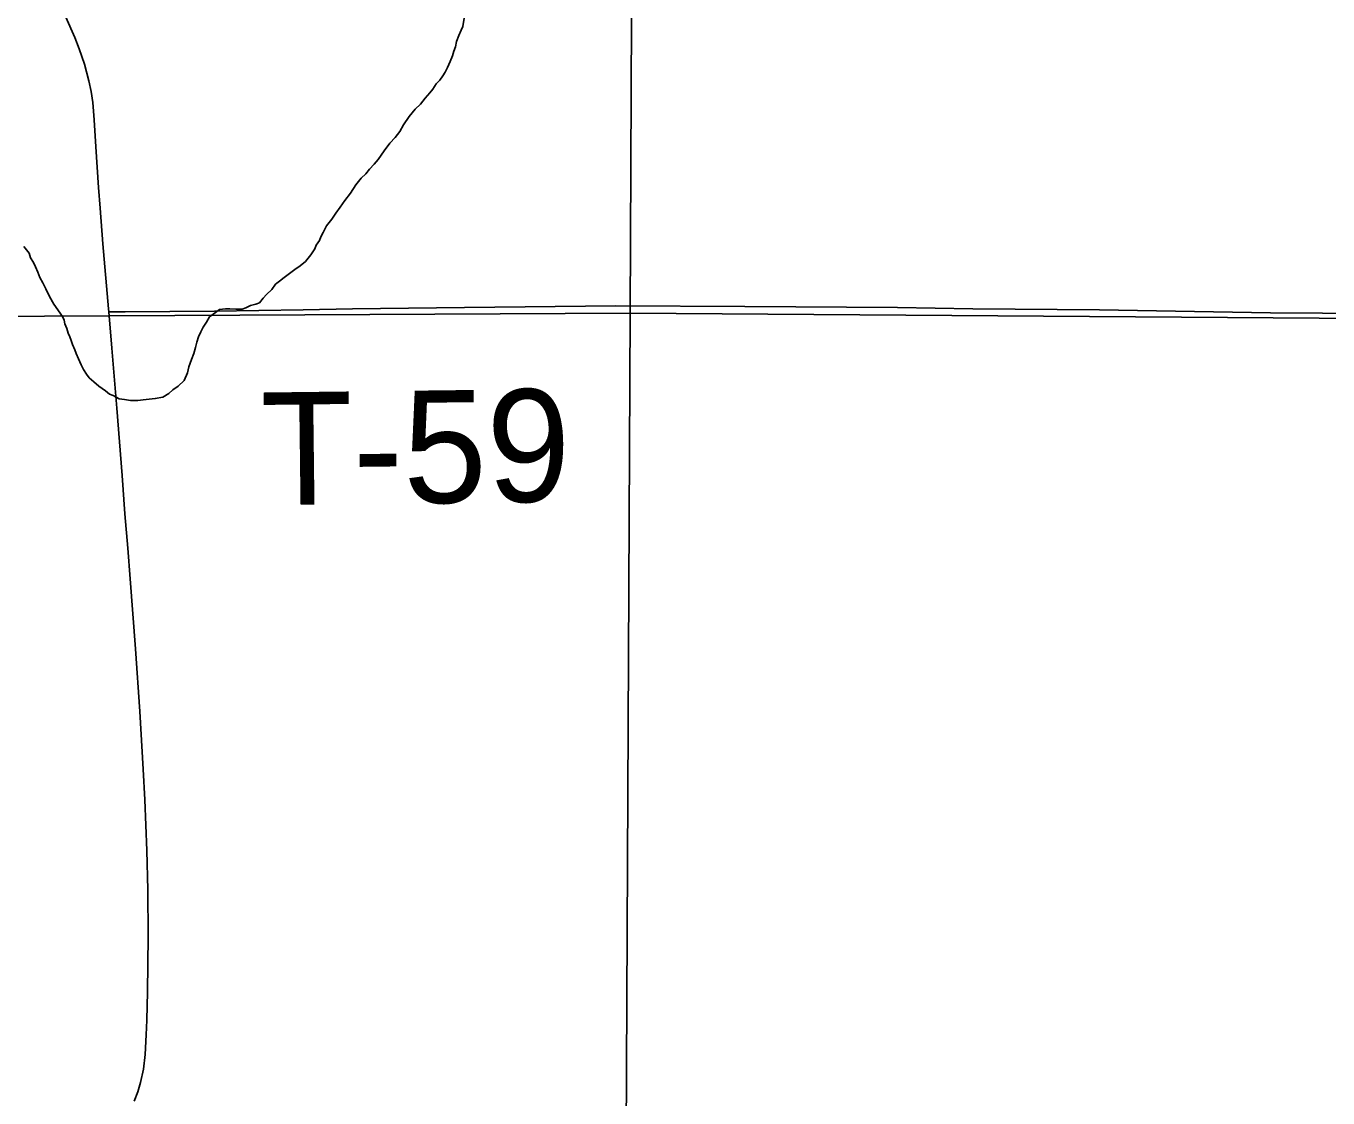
# Model space of a CAD drawing. Extents: x -17 to 88, y -5 to 22.
# Drawn here: x 6.404 to 7.061, y 17.759 to 18.3 of the extents above; entities that cross this region are included whole.
import ezdxf

# ---------------------------------------------------------------- set-up
doc = ezdxf.new("R2010")
doc.units = 0
for name, color, linetype in [('GM_X_Minor_River', 7, 'Continuous'), ('GM_X_Section', 7, 'Continuous'), ('GM_X_Township_Road', 7, 'Continuous'), ('GM_X_Township_Road_Text', 7, 'Continuous')]:
    doc.layers.add(name, color=color, linetype=linetype)

msp = doc.modelspace()

# ---------------------------------------------------------------- linework, layer by layer
at = {"layer": 'GM_X_Minor_River'}
for points in [[(6.57293, 18.22312), (6.57525, 18.22536), (6.57719, 18.2276), (6.57952, 18.23021), (6.58147, 18.23246), (6.58459, 18.23695), (6.58732, 18.2407), (6.59004, 18.24369), (6.59238, 18.24668), (6.59434, 18.25006), (6.59708, 18.25419), (6.60019, 18.25793), (6.6029, 18.26054), (6.60524, 18.26353), (6.60757, 18.26615), (6.60912, 18.26802), (6.61069, 18.27065), (6.61263, 18.27251), (6.61419, 18.27476), (6.61537, 18.27664), (6.61655, 18.27889), (6.61775, 18.28191), (6.61894, 18.28492), (6.61975, 18.28719), (6.62055, 18.28945), (6.62098, 18.2921), (6.62218, 18.29512), (6.62337, 18.29775), (6.62416, 18.29964), (6.62544, 18.30683)], [(6.40272, 18.18869), (6.40532, 18.18523), (6.40604, 18.18293), (6.40751, 18.18063), (6.40861, 18.17833), (6.4097, 18.17565), (6.41079, 18.17297), (6.41226, 18.17029), (6.41373, 18.16722), (6.41556, 18.16339), (6.41777, 18.15955), (6.42221, 18.15339), (6.42294, 18.15148), (6.42328, 18.14957), (6.42438, 18.14728), (6.4251, 18.14499), (6.42582, 18.14307), (6.42655, 18.14116), (6.42727, 18.13925), (6.42836, 18.13657), (6.42909, 18.13466), (6.43018, 18.13198), (6.43164, 18.12891), (6.43274, 18.12661), (6.43422, 18.12431), (6.4357, 18.12238), (6.43795, 18.12044), (6.44056, 18.11812), (6.44394, 18.11577), (6.44581, 18.11422), (6.4477, 18.11342), (6.45071, 18.11185), (6.45337, 18.11142), (6.4564, 18.11099), (6.4583, 18.11095), (6.4602, 18.11092), (6.46287, 18.11124), (6.46591, 18.11157), (6.46896, 18.11189), (6.47278, 18.11258), (6.47585, 18.11442), (6.47779, 18.11628), (6.48048, 18.11813), (6.48358, 18.12111), (6.48517, 18.12488), (6.48599, 18.1279), (6.4872, 18.13168), (6.4884, 18.13469), (6.48921, 18.13772), (6.49002, 18.14036), (6.49083, 18.143), (6.49202, 18.14564), (6.49321, 18.14789), (6.49478, 18.15052), (6.49634, 18.15315), (6.49943, 18.15537), (6.50136, 18.15686), (6.5044, 18.15718), (6.50668, 18.15714), (6.50973, 18.15708), (6.51276, 18.15702), (6.51468, 18.15775), (6.51698, 18.15884), (6.51966, 18.15956), (6.52157, 18.16028), (6.52351, 18.16252), (6.52507, 18.16439), (6.52778, 18.167), (6.52973, 18.16962), (6.53166, 18.1711), (6.53397, 18.17296), (6.53937, 18.17704), (6.54207, 18.17888), (6.54477, 18.18111), (6.54749, 18.18448), (6.54945, 18.18748), (6.55025, 18.18937), (6.55181, 18.19161), (6.5526, 18.1935), (6.55379, 18.19576), (6.55537, 18.19914), (6.5581, 18.20251), (6.56005, 18.20551), (6.56239, 18.20851), (6.56474, 18.21188), (6.56746, 18.21563), (6.5702, 18.21975), (6.57293, 18.22312)]]:
    msp.add_lwpolyline(points, dxfattribs=at)
at = {"layer": 'GM_X_Section'}
for points in [[(6.71331, 19.15935), (6.70875, 18.15498), (5.72325, 18.14993), (5.72057, 19.1483)], [(7.73508, 19.14935), (7.72901, 18.14763), (6.70875, 18.15498), (6.71331, 19.15935)], [(5.72325, 18.14993), (6.70875, 18.15498), (6.70378, 17.14986), (5.71596, 17.14827)], [(6.70875, 18.15498), (7.72901, 18.14763), (7.72672, 17.14664), (6.70378, 17.14986)]]:
    msp.add_lwpolyline(points, close=True, dxfattribs=at)
at = {"layer": 'GM_X_Township_Road'}
for points in [[(6.44558, 18.15562), (6.44545, 18.1572), (6.44253, 18.19), (6.44115, 18.20797), (6.44027, 18.21849), (6.43902, 18.23897), (6.43821, 18.25261), (6.43745, 18.26128), (6.43664, 18.26681), (6.43551, 18.27229), (6.4332, 18.28067), (6.43064, 18.28834), (6.42841, 18.29413), (6.42386, 18.30435)], [(6.44558, 18.15562), (6.45383, 18.15568), (6.49891, 18.15601), (6.54364, 18.15665), (6.56849, 18.15725), (6.62501, 18.15786), (6.70138, 18.15879), (6.76663, 18.1583), (6.84369, 18.15782), (6.88159, 18.15724), (6.9456, 18.15669), (7.03198, 18.15523), (7.11087, 18.15468), (7.19104, 18.15401), (7.22183, 18.15355)], [(6.4584, 17.75744), (6.46014, 17.76208), (6.46159, 17.76683), (6.46298, 17.77351), (6.4639, 17.78091), (6.46445, 17.79084), (6.46466, 17.7983), (6.46508, 17.81258), (6.46536, 17.84049), (6.46528, 17.86407), (6.46477, 17.88394), (6.4637, 17.90939), (6.46295, 17.92491), (6.46116, 17.95406), (6.45899, 17.98568), (6.45631, 18.021), (6.4551, 18.03648), (6.45369, 18.05382), (6.45225, 18.07302), (6.44955, 18.10704), (6.44821, 18.12314), (6.44713, 18.13739), (6.44558, 18.15562)]]:
    msp.add_lwpolyline(points, dxfattribs=at)

# ---------------------------------------------------------------- texts
at = {"layer": 'GM_X_Township_Road_Text'}
msp.add_text('T-59', height=0.056818, rotation=0.6978, dxfattribs=at).set_placement((6.52263, 18.05814))

doc.saveas('drawing.dxf')
